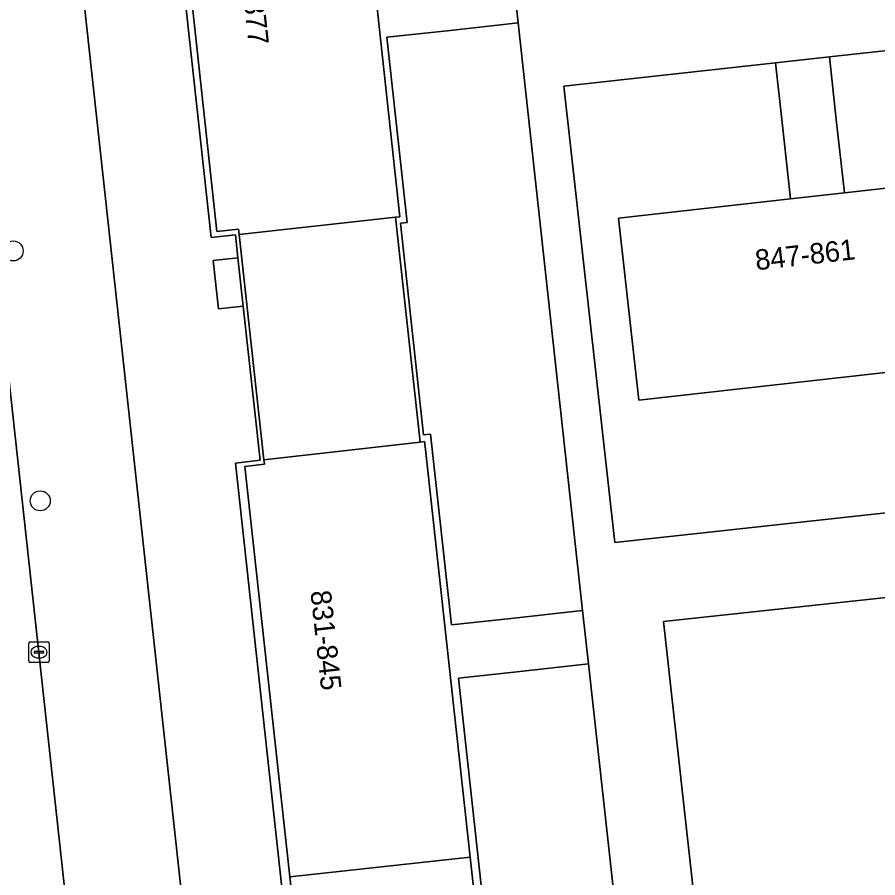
# Model space of a CAD drawing. Extents: x 160023 to 161302, y 384750 to 385707.
# Drawn here: x 161169.3 to 161211.33, y 385123.33 to 385165.36 of the extents above; entities that cross this region are included whole.
import ezdxf

# ---------------------------------------------------------------- set-up
doc = ezdxf.new("R2010")
doc.units = 0
for name, color, linetype in [('IMGEO_Boom', 7, 'Continuous'), ('IMGEO_Groenvoorziening', 7, 'Continuous'), ('IMGEO_Kolk', 7, 'Continuous'), ('IMGEO_Pand', 7, 'Continuous'), ('IMGEO_Pand_nummerreeks', 7, 'Continuous'), ('IMGEO_Rijbaan_lokaal_open', 7, 'Continuous'), ('IMGEO_Voetpad_open', 7, 'Continuous')]:
    doc.layers.add(name, color=color, linetype=linetype)

msp = doc.modelspace()

# ---------------------------------------------------------------- linework, layer by layer
at = {"layer": 'IMGEO_Boom'}
for centre in [(161169.101, 385153.944), (161170.426, 385141.74)]:
    msp.add_circle(centre, 0.489, dxfattribs=at)
at = {"layer": 'IMGEO_Groenvoorziening'}
for points in [[(161179.96, 385143.587), (161181.164, 385143.719), (161180.341, 385151.25), (161179.13, 385151.118), (161178.872, 385153.484), (161180.082, 385153.616), (161179.96, 385154.734), (161178.77, 385154.604), (161172.22, 385214.554), (161167.411, 385213.995), (161168.925, 385199.402), (161181.958, 385080.115), (161202.85, 385082.416), (161201.592, 385093.859), (161198.136, 385093.479), (161195.193, 385093.157), (161196.183, 385084.097), (161186.574, 385083.047)], [(161193.762, 385165.084), (161190.298, 385164.703), (161187.352, 385164.381), (161188.34, 385155.332), (161188.015, 385155.297), (161189.144, 385144.96), (161189.494, 385144.998), (161190.513, 385135.679), (161193.413, 385135.996), (161196.917, 385136.381)], [(161227.79, 385128.541), (161225.83, 385128.349), (161224.744, 385138.423), (161200.869, 385135.849), (161205.394, 385094.984), (161228.865, 385097.655), (161227.549, 385110.932), (161229.707, 385111.17)], [(161197.203, 385133.782), (161193.697, 385133.397), (161190.852, 385133.087), (161192.756, 385115.663), (161195.655, 385115.979), (161199.118, 385116.36)]]:
    msp.add_lwpolyline(points, close=True, dxfattribs=at)
msp.add_lwpolyline([(161223.82, 385165.053), (161208.972, 385163.422), (161209.307, 385160.369), (161209.709, 385156.78), (161218.689, 385157.786), (161219.684, 385148.903), (161199.664, 385146.661), (161198.669, 385155.544), (161207.076, 385156.485), (161206.674, 385160.074), (161206.338, 385163.133), (161196.005, 385161.998), (161198.487, 385139.707), (161220.073, 385142.071)], dxfattribs=at)
at = {"layer": 'IMGEO_Kolk'}
for p, q in [((161169.863, 385133.923), (161169.863, 385134.775)), ((161169.938, 385134.849), (161170.79, 385134.849)), ((161170.864, 385134.775), (161170.864, 385133.923)), ((161170.122, 385134.343), (161170.122, 385134.355)), ((161170.56, 385134.306), (161170.162, 385134.306)), ((161170.165, 385134.392), (161170.563, 385134.392)), ((161170.351, 385134.629), (161170.376, 385134.629)), ((161170.606, 385134.355), (161170.606, 385134.343)), ((161170.79, 385133.849), (161169.938, 385133.849)), ((161170.374, 385134.069), (161170.349, 385134.069))]:
    msp.add_line(p, q, dxfattribs=at)
for points in [[(161169.863, 385133.923), (161169.863, 385134.775)], [(161169.938, 385134.849), (161170.79, 385134.849)], [(161170.864, 385134.775), (161170.864, 385133.923)], [(161170.79, 385133.849), (161169.938, 385133.849)]]:
    msp.add_lwpolyline(points, dxfattribs=at)
for centre, radius, start, end in [((161169.94, 385134.773), 0.0765, 91.552, 178.448), ((161169.94, 385134.773), 0.0765, 91.552, 178.448), ((161170.788, 385134.773), 0.0765, 1.552, 88.448), ((161170.788, 385134.773), 0.0765, 1.552, 88.448), ((161170.162, 385134.352), 0.0403, 85.8775, 175.7526), ((161170.159, 385134.342), 0.0366, 178.938, 274.7102), ((161170.563, 385134.349), 0.043, 264.8664, 352.4533), ((161170.567, 385134.354), 0.0386, 1.7309, 96.639), ((161169.94, 385133.925), 0.0765, 181.552, 268.448), ((161169.94, 385133.925), 0.0765, 181.552, 268.448), ((161170.788, 385133.925), 0.0765, 271.552, 358.448), ((161170.788, 385133.925), 0.0765, 271.552, 358.448)]:
    msp.add_arc(centre, radius, start, end, dxfattribs=at)
for centre, major_axis, ratio, start_param, end_param in [((161170.35, 385134.349), (-0.387, 0.002), 0.722429, 4.712389, 7.853982), ((161170.375, 385134.349), (-0.39, 0.002), 0.717154, 1.570796, 4.712389)]:
    msp.add_ellipse(centre, major_axis=major_axis, ratio=ratio, start_param=start_param, end_param=end_param, dxfattribs=at)
at = {"layer": 'IMGEO_Pand'}
for points in [[(161187.995, 385155.614), (161185.827, 385175.567), (161176.916, 385174.582), (161179.059, 385154.9), (161180.113, 385155.015), (161180.142, 385154.754), (161187.773, 385155.589)], [(161198.669, 385155.544), (161199.664, 385146.661), (161219.684, 385148.903), (161218.689, 385157.786), (161209.709, 385156.78), (161207.076, 385156.485)], [(161187.773, 385155.589), (161180.142, 385154.754), (161181.35, 385143.74), (161188.977, 385144.611)], [(161189.2, 385144.636), (161188.977, 385144.611), (161181.35, 385143.74), (161181.373, 385143.53), (161180.415, 385143.425), (161182.615, 385123.371), (161191.428, 385124.334), (161189.227, 385144.391)], [(161191.428, 385124.334), (161182.615, 385123.371), (161184.804, 385103.424), (161193.616, 385104.387)]]:
    msp.add_lwpolyline(points, close=True, dxfattribs=at)
at = {"layer": 'IMGEO_Rijbaan_lokaal_open'}
msp.add_lwpolyline([(161167.704, 385093.45), (161174.589, 385094.096), (161174.284, 385097.067), (161173.796, 385102.879), (161173.502, 385105.563), (161167.587, 385159.505), (161160.563, 385158.75), (161163.96, 385127.132), (161166.487, 385104.77), (161166.79, 385102.087), (161167.416, 385096.202)], close=True, dxfattribs=at)
at = {"layer": 'IMGEO_Voetpad_open'}
for points in [[(161167.922, 385230.057), (161167.881, 385230.054), (161160.218, 385228.728), (161160.25, 385228.109), (161161.15, 385219.413), (161161.434, 385216.668), (161163.36, 385198.06), (161167.291, 385162.209), (161167.587, 385159.505), (161173.502, 385105.563), (161173.796, 385102.879), (161174.284, 385097.067), (161174.589, 385094.096), (161176.759, 385074.036), (161176.161, 385073.964), (161176.294, 385072.607), (161178.245, 385055.13), (161180.44, 385034.765), (161181.114, 385029.095), (161181.475, 385025.672), (161183.046, 385011.321), (161185.328, 384989.832), (161187.439, 384970.427)], [(161172.22, 385214.554), (161178.77, 385154.604), (161179.96, 385154.734), (161180.082, 385153.616), (161180.341, 385151.25), (161181.164, 385143.719), (161179.96, 385143.587), (161186.574, 385083.047)], [(161193.848, 384969.502), (161193.802, 384971.036), (161190.658, 385000), (161182.17, 385078.196), (161181.958, 385080.115), (161168.925, 385199.402)], [(161185.827, 385175.567), (161187.995, 385155.614), (161187.773, 385155.589), (161188.977, 385144.611), (161189.2, 385144.636), (161189.227, 385144.391), (161191.428, 385124.334), (161193.616, 385104.387), (161195.819, 385084.311), (161187.007, 385083.345), (161184.804, 385103.424), (161182.615, 385123.371), (161180.415, 385143.425), (161181.373, 385143.53), (161181.35, 385143.74), (161180.142, 385154.754), (161180.113, 385155.015), (161179.059, 385154.9), (161176.916, 385174.582)], [(161234.441, 385067.547), (161233.967, 385071.696), (161206.248, 385068.502), (161203.859, 385090.775), (161214.208, 385091.909), (161216.898, 385092.204), (161231.624, 385093.818), (161231.17, 385097.917), (161228.865, 385097.655), (161205.394, 385094.984), (161200.869, 385135.849), (161224.744, 385138.423), (161226.676, 385138.631), (161226.282, 385142.751), (161220.073, 385142.071), (161198.487, 385139.707), (161196.005, 385161.998), (161206.338, 385163.133), (161208.972, 385163.422), (161223.82, 385165.053), (161223.346, 385169.031)], [(161193.469, 385167.753), (161193.762, 385165.084), (161196.917, 385136.381), (161197.203, 385133.782), (161199.118, 385116.36), (161199.398, 385113.814), (161201.309, 385096.436), (161201.592, 385093.859), (161202.85, 385082.416), (161181.958, 385080.115), (161182.17, 385078.196), (161202.798, 385080.42), (161204.439, 385065.194), (161204.756, 385062.254), (161205.754, 385052.998), (161206.606, 385045.128), (161206.913, 385042.299), (161208.773, 385025.125)], [(161192.756, 385115.663), (161190.852, 385133.087), (161193.697, 385133.397), (161197.203, 385133.782), (161196.917, 385136.381), (161193.413, 385135.996), (161190.513, 385135.679), (161189.494, 385144.998), (161189.144, 385144.96), (161188.015, 385155.297), (161188.34, 385155.332), (161187.352, 385164.381), (161190.298, 385164.703), (161193.762, 385165.084), (161193.469, 385167.753)]]:
    msp.add_lwpolyline(points, dxfattribs=at)
for points in [[(161209.307, 385160.369), (161208.972, 385163.422), (161206.338, 385163.133), (161206.674, 385160.074), (161207.076, 385156.485), (161209.709, 385156.78)], [(161180.082, 385153.616), (161178.872, 385153.484), (161179.13, 385151.118), (161180.341, 385151.25)]]:
    msp.add_lwpolyline(points, close=True, dxfattribs=at)

# ---------------------------------------------------------------- texts
at = {"layer": 'IMGEO_Pand_nummerreeks'}
for s, rotation, p in [('863-877', 276.2152, (161180.076, 385168.841)), ('847-861', 6.3898, (161205.399, 385152.997)), ('831-845', 276.2622, (161183.62, 385137.318))]:
    msp.add_text(s, height=1, rotation=rotation, dxfattribs=at).set_placement(p)

doc.saveas('drawing.dxf')
